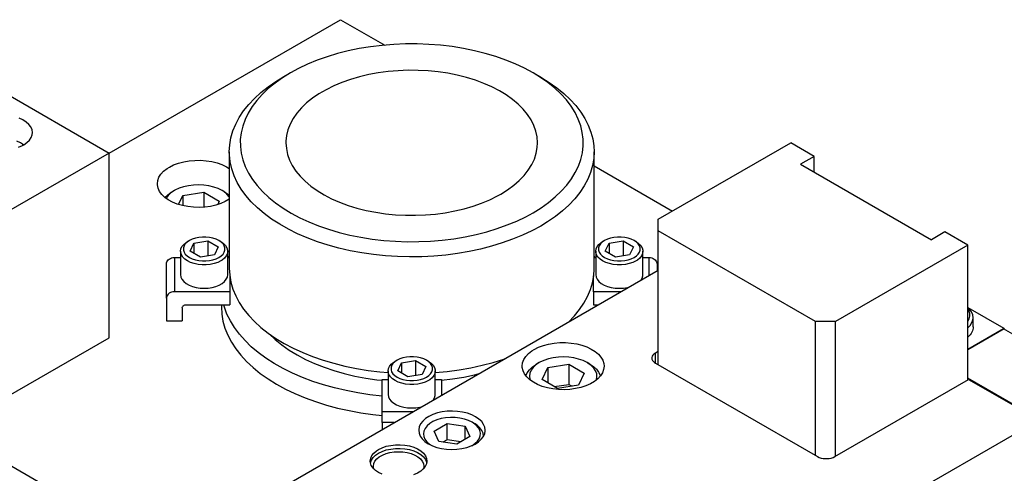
# Model space of a CAD drawing. Header units: inches. Extents: x 3 to 289, y 4 to 291.
# Tile 441 of 634: x 29.35 to 39.13, y 280.92 to 285.43. Entities that reach past the tile are written whole.
import ezdxf

# ---------------------------------------------------------------- set-up
doc = ezdxf.new("R2010")
doc.units = ezdxf.units.IN
doc.header["$LTSCALE"] = 0.5
doc.header["$MEASUREMENT"] = 0
doc.layers.add('DIE', color=7, linetype='Continuous')

msp = doc.modelspace()

# ---------------------------------------------------------------- linework, layer by layer
at = {"layer": 'DIE', "color": 254, "linetype": 'Continuous'}
for p, q in [((30.2408, 284.1039), (32.5389, 285.4307)), ((32.5389, 285.4307), (32.9774, 285.1776)), ((30.9283, 284.003), (30.98, 284.0169)), ((30.98, 284.0169), (31.0345, 284.0264)), ((31.0345, 284.0264), (31.0908, 284.0314)), ((31.0908, 284.0314), (31.1478, 284.0319)), ((31.1478, 284.0319), (31.2043, 284.0277)), ((31.2043, 284.0277), (31.2592, 284.019)), ((31.2592, 284.019), (31.3115, 284.006)), ((30.754, 283.8936), (30.7808, 283.9226)), ((30.7808, 283.9226), (30.8145, 283.9491)), ((30.8145, 283.9491), (30.8375, 283.9636)), ((30.8375, 283.9636), (30.8805, 283.9851)), ((30.8805, 283.9851), (30.9283, 284.003)), ((31.3115, 284.006), (31.3602, 283.9889)), ((31.3602, 283.9889), (31.4042, 283.968)), ((31.4042, 283.968), (31.4335, 283.9501)), ((35.0585, 283.976), (35.8373, 283.5264)), ((30.7185, 283.7977), (30.7225, 283.8305)), ((30.7225, 283.8305), (30.7344, 283.8627)), ((30.7344, 283.8627), (30.754, 283.8936)), ((30.7189, 283.7864), (30.7185, 283.7977)), ((30.7257, 283.7537), (30.7189, 283.7864)), ((30.7403, 283.7219), (30.7257, 283.7537)), ((30.7624, 283.6916), (30.7403, 283.7219)), ((30.7917, 283.6634), (30.7624, 283.6916)), ((30.8275, 283.6378), (30.7917, 283.6634)), ((30.8692, 283.6154), (30.8275, 283.6378)), ((31.3936, 283.6219), (31.3483, 283.6019)), ((31.4335, 283.6453), (31.3936, 283.6219)), ((30.9159, 283.5965), (30.8692, 283.6154)), ((30.9667, 283.5816), (30.9159, 283.5965)), ((31.0206, 283.571), (30.9667, 283.5816)), ((31.0765, 283.5648), (31.0206, 283.571)), ((31.1334, 283.5632), (31.0765, 283.5648)), ((31.1902, 283.5662), (31.1334, 283.5632)), ((31.2456, 283.5738), (31.1902, 283.5662)), ((31.2987, 283.5858), (31.2456, 283.5738)), ((31.3483, 283.6019), (31.2987, 283.5858))]:
    msp.add_line(p, q, dxfattribs=at)
at = {"layer": 'DIE', "color": 136, "linetype": 'Continuous'}
for p, q in [((33.0669, 285.1844), (32.9513, 285.175)), ((33.1833, 285.1892), (33.0669, 285.1844)), ((33.3001, 285.1894), (33.1833, 285.1892)), ((33.4166, 285.1849), (33.3001, 285.1894)), ((33.5322, 285.1759), (33.4166, 285.1849)), ((32.508, 285.0928), (32.4045, 285.0616)), ((32.6149, 285.1199), (32.508, 285.0928)), ((32.7247, 285.1427), (32.6149, 285.1199)), ((32.837, 285.1611), (32.7247, 285.1427)), ((32.9513, 285.175), (32.837, 285.1611)), ((33.6466, 285.1623), (33.5322, 285.1759)), ((33.7591, 285.1442), (33.6466, 285.1623)), ((33.8691, 285.1217), (33.7591, 285.1442)), ((33.9763, 285.095), (33.8691, 285.1217)), ((34.08, 285.064), (33.9763, 285.095)), ((32.21, 284.9872), (32.1198, 284.9444)), ((32.305, 285.0263), (32.21, 284.9872)), ((32.4045, 285.0616), (32.305, 285.0263)), ((34.1798, 285.029), (34.08, 285.064)), ((34.2752, 284.9902), (34.1798, 285.029)), ((34.3658, 284.9477), (34.2752, 284.9902)), ((32.041, 284.9017), (31.9613, 284.8524)), ((32.041, 284.9017), (31.9644, 284.8575)), ((32.1198, 284.9444), (32.041, 284.9017)), ((32.9134, 284.9016), (32.8182, 284.8841)), ((33.0108, 284.9148), (32.9134, 284.9016)), ((33.1097, 284.9234), (33.0108, 284.9148)), ((33.2094, 284.9273), (33.1097, 284.9234)), ((33.3094, 284.9267), (33.2094, 284.9273)), ((33.4089, 284.9215), (33.3094, 284.9267)), ((33.5075, 284.9117), (33.4089, 284.9215)), ((33.6043, 284.8974), (33.5075, 284.9117)), ((33.6989, 284.8786), (33.6043, 284.8974)), ((34.4511, 284.9017), (34.3658, 284.9477)), ((34.5277, 284.8575), (34.4511, 284.9017)), ((34.525, 284.8562), (34.4511, 284.9017)), ((31.8191, 284.7627), (31.8964, 284.816)), ((31.8877, 284.8001), (31.8204, 284.745)), ((31.9613, 284.8524), (31.8877, 284.8001)), ((31.8964, 284.816), (31.9644, 284.8575)), ((32.5513, 284.8059), (32.4704, 284.7719)), ((32.6365, 284.8361), (32.5513, 284.8059)), ((32.7257, 284.8622), (32.6365, 284.8361)), ((32.8182, 284.8841), (32.7257, 284.8622)), ((33.7906, 284.8556), (33.6989, 284.8786)), ((33.8787, 284.8284), (33.7906, 284.8556)), ((33.9629, 284.7972), (33.8787, 284.8284)), ((34.0424, 284.7622), (33.9629, 284.7972)), ((34.5991, 284.8042), (34.525, 284.8562)), ((34.5277, 284.8575), (34.6099, 284.8067)), ((34.6668, 284.7493), (34.5991, 284.8042)), ((34.6099, 284.8067), (34.6862, 284.7529)), ((31.6836, 284.6479), (31.748, 284.7066)), ((31.748, 284.7066), (31.8191, 284.7627)), ((31.8204, 284.745), (31.7598, 284.6874)), ((32.3242, 284.6934), (32.2596, 284.6493)), ((32.3946, 284.7343), (32.3242, 284.6934)), ((32.4704, 284.7719), (32.3946, 284.7343)), ((34.1169, 284.7237), (34.0424, 284.7622)), ((34.1858, 284.6819), (34.1169, 284.7237)), ((34.7279, 284.6918), (34.6668, 284.7493)), ((34.6862, 284.7529), (34.7561, 284.6963)), ((34.7561, 284.6963), (34.8193, 284.6371)), ((31.626, 284.5868), (31.6836, 284.6479)), ((31.7062, 284.6275), (31.6598, 284.5657)), ((31.7598, 284.6874), (31.7062, 284.6275)), ((32.2014, 284.6023), (32.1499, 284.5529)), ((32.2596, 284.6493), (32.2014, 284.6023)), ((34.2486, 284.637), (34.1858, 284.6819)), ((34.3051, 284.5893), (34.2486, 284.637)), ((34.7821, 284.6321), (34.7279, 284.6918)), ((34.829, 284.5704), (34.7821, 284.6321)), ((34.8193, 284.6371), (34.8756, 284.5757)), ((31.5326, 284.4588), (31.5757, 284.5237)), ((31.5757, 284.5237), (31.626, 284.5868)), ((31.6209, 284.5021), (31.5896, 284.4372)), ((31.6598, 284.5657), (31.6209, 284.5021)), ((32.1054, 284.5012), (32.0682, 284.4476)), ((32.1499, 284.5529), (32.1054, 284.5012)), ((34.3548, 284.5393), (34.3051, 284.5893)), ((34.3974, 284.487), (34.3548, 284.5393)), ((34.8685, 284.507), (34.829, 284.5704)), ((34.9004, 284.4421), (34.8685, 284.507)), ((34.8756, 284.5757), (34.9247, 284.5122)), ((34.9247, 284.5122), (34.9664, 284.447)), ((31.4972, 284.3924), (31.5326, 284.4588)), ((31.5896, 284.4372), (31.5661, 284.3712)), ((32.0682, 284.4476), (32.0385, 284.3925)), ((34.4326, 284.433), (34.3974, 284.487)), ((34.4602, 284.3775), (34.4326, 284.433)), ((34.9245, 284.3762), (34.9004, 284.4421)), ((34.9664, 284.447), (35.0004, 284.3803)), ((31.4495, 284.2562), (31.4694, 284.3247)), ((31.4694, 284.3247), (31.4972, 284.3924)), ((31.5504, 284.3044), (31.5427, 284.2371)), ((31.5661, 284.3712), (31.5504, 284.3044)), ((32.0165, 284.3362), (32.0025, 284.279)), ((32.0385, 284.3925), (32.0165, 284.3362)), ((34.4801, 284.321), (34.4602, 284.3775)), ((34.492, 284.2637), (34.4801, 284.321)), ((34.9408, 284.3094), (34.9245, 284.3762)), ((34.9491, 284.2422), (34.9408, 284.3094)), ((35.0004, 284.3803), (35.0268, 284.3125)), ((35.0268, 284.3125), (35.0453, 284.2438)), ((31.4375, 284.187), (31.4495, 284.2562)), ((31.5427, 284.2371), (31.543, 284.1697)), ((31.9963, 284.2214), (31.996, 284.206)), ((31.996, 284.206), (32, 284.1483)), ((32.0025, 284.279), (31.9963, 284.2214)), ((34.496, 284.206), (34.492, 284.2637)), ((34.4934, 284.1589), (34.496, 284.206)), ((34.9494, 284.1748), (34.9491, 284.2422)), ((35.0453, 284.2438), (35.0558, 284.1746)), ((31.4335, 284.1175), (31.4375, 284.187)), ((31.4335, 284.1175), (31.4335, 282.9584)), ((31.4344, 284.0853), (31.4335, 284.1175)), ((31.543, 284.1697), (31.5513, 284.1025)), ((32, 284.1483), (32.012, 284.091)), ((34.4829, 284.1014), (34.4934, 284.1589)), ((34.926, 284.0408), (34.9417, 284.1075)), ((34.9417, 284.1075), (34.9494, 284.1748)), ((35.0585, 284.1175), (35.0545, 284.0481)), ((35.0558, 284.1746), (35.0585, 284.1175)), ((35.0585, 282.9584), (35.0585, 284.1175)), ((31.4421, 284.0159), (31.4344, 284.0853)), ((31.4578, 283.947), (31.4421, 284.0159)), ((31.5513, 284.1025), (31.5676, 284.0358)), ((31.5676, 284.0358), (31.5917, 283.9698)), ((32.012, 284.091), (32.0319, 284.0344)), ((32.0319, 284.0344), (32.0595, 283.9789)), ((34.4382, 283.989), (34.4644, 284.0447)), ((34.4644, 284.0447), (34.4829, 284.1014)), ((34.9025, 283.9747), (34.926, 284.0408)), ((35.0545, 284.0481), (35.0426, 283.9789)), ((31.4813, 283.8788), (31.4578, 283.947)), ((31.5917, 283.9698), (31.6236, 283.905)), ((32.0595, 283.9789), (32.0947, 283.9249)), ((32.0947, 283.9249), (32.1373, 283.8727)), ((34.3631, 283.8821), (34.4044, 283.9347)), ((34.4044, 283.9347), (34.4382, 283.989)), ((34.8322, 283.8463), (34.8712, 283.9098)), ((34.8712, 283.9098), (34.9025, 283.9747)), ((35.0227, 283.9103), (34.9949, 283.8427)), ((35.0426, 283.9789), (35.0227, 283.9103)), ((31.5127, 283.8117), (31.4813, 283.8788)), ((31.5517, 283.7459), (31.5127, 283.8117)), ((31.6236, 283.905), (31.6631, 283.8415)), ((31.6631, 283.8415), (31.71, 283.7798)), ((32.1373, 283.8727), (32.187, 283.8226)), ((32.187, 283.8226), (32.2435, 283.775)), ((34.2595, 283.7835), (34.3147, 283.8316)), ((34.3147, 283.8316), (34.3631, 283.8821)), ((34.7858, 283.7844), (34.8322, 283.8463)), ((34.9949, 283.8427), (34.9594, 283.7763)), ((31.5981, 283.6818), (31.5517, 283.7459)), ((31.71, 283.7798), (31.7642, 283.7201)), ((31.7642, 283.7201), (31.8252, 283.6627)), ((32.2435, 283.775), (32.3063, 283.7301)), ((32.3063, 283.7301), (32.3752, 283.6882)), ((34.1299, 283.6957), (34.1977, 283.7381)), ((34.1977, 283.7381), (34.2595, 283.7835)), ((34.6717, 283.6669), (34.7322, 283.7245)), ((34.7322, 283.7245), (34.7858, 283.7844)), ((34.9594, 283.7763), (34.9164, 283.7113)), ((31.6519, 283.6196), (31.5981, 283.6818)), ((31.7126, 283.5596), (31.6519, 283.6196)), ((31.8252, 283.6627), (31.893, 283.6078)), ((32.3752, 283.6882), (32.4497, 283.6497)), ((32.4497, 283.6497), (32.5292, 283.6148)), ((33.9408, 283.606), (34.0216, 283.64)), ((34.0216, 283.64), (34.0975, 283.6776)), ((34.0975, 283.6776), (34.1299, 283.6957)), ((34.6044, 283.6118), (34.6717, 283.6669)), ((34.866, 283.6482), (34.8085, 283.5871)), ((34.9164, 283.7113), (34.866, 283.6482)), ((31.7802, 283.5021), (31.7126, 283.5596)), ((31.893, 283.6078), (31.9671, 283.5557)), ((31.9671, 283.5557), (32.0472, 283.5067)), ((32.5292, 283.6148), (32.6133, 283.5836)), ((32.6133, 283.5836), (32.7015, 283.5564)), ((32.7015, 283.5564), (32.7932, 283.5333)), ((32.7932, 283.5333), (32.8877, 283.5146)), ((33.5786, 283.5103), (33.6739, 283.5279)), ((33.6739, 283.5279), (33.7664, 283.5498)), ((33.7664, 283.5498), (33.8555, 283.5759)), ((33.8555, 283.5759), (33.9408, 283.606)), ((34.4511, 283.5103), (34.5307, 283.5595)), ((34.5307, 283.5595), (34.6044, 283.6118)), ((34.744, 283.5284), (34.673, 283.4723)), ((34.8085, 283.5871), (34.744, 283.5284)), ((31.8542, 283.4472), (31.7802, 283.5021)), ((31.9343, 283.3954), (31.8542, 283.4472)), ((32.0472, 283.5067), (32.133, 283.4609)), ((32.133, 283.4609), (32.2239, 283.4187)), ((32.8877, 283.5146), (32.9846, 283.5003)), ((32.9846, 283.5003), (33.0831, 283.4905)), ((33.0831, 283.4905), (33.1827, 283.4852)), ((33.1827, 283.4852), (33.2827, 283.4846)), ((33.2827, 283.4846), (33.3824, 283.4886)), ((33.3824, 283.4886), (33.4813, 283.4972)), ((33.4813, 283.4972), (33.5786, 283.5103)), ((34.1944, 283.3885), (34.2891, 283.4279)), ((34.2891, 283.4279), (34.3789, 283.471)), ((34.3789, 283.471), (34.4511, 283.5103)), ((34.673, 283.4723), (34.5957, 283.419)), ((32.0203, 283.3467), (31.9343, 283.3954)), ((32.1116, 283.3014), (32.0203, 283.3467)), ((32.2239, 283.4187), (32.3197, 283.3801)), ((32.3197, 283.3801), (32.4198, 283.3455)), ((32.4198, 283.3455), (32.5238, 283.3148)), ((33.992, 283.3214), (34.0952, 283.3529)), ((34.0952, 283.3529), (34.1944, 283.3885)), ((34.4398, 283.3301), (34.3466, 283.2861)), ((34.5277, 283.3776), (34.4398, 283.3301)), ((34.5957, 283.419), (34.5277, 283.3776)), ((32.208, 283.2597), (32.1116, 283.3014)), ((32.3089, 283.2218), (32.208, 283.2597)), ((32.5238, 283.3148), (32.6312, 283.2884)), ((32.6312, 283.2884), (32.7414, 283.2662)), ((32.7414, 283.2662), (32.8541, 283.2485)), ((32.8541, 283.2485), (32.9685, 283.2352)), ((32.9685, 283.2352), (33.0843, 283.2265)), ((33.0843, 283.2265), (33.2008, 283.2224)), ((33.3176, 283.223), (33.434, 283.2281)), ((33.434, 283.2281), (33.5495, 283.2378)), ((33.5495, 283.2378), (33.6636, 283.2521)), ((33.6636, 283.2521), (33.7757, 283.2708)), ((33.7757, 283.2708), (33.8854, 283.294)), ((33.8854, 283.294), (33.992, 283.3214)), ((34.2485, 283.2457), (34.1461, 283.2092)), ((34.3466, 283.2861), (34.2485, 283.2457)), ((32.414, 283.1879), (32.3089, 283.2218)), ((32.5227, 283.158), (32.414, 283.1879)), ((32.6346, 283.1324), (32.5227, 283.158)), ((32.7493, 283.1112), (32.6346, 283.1324)), ((33.2008, 283.2224), (33.3176, 283.223)), ((33.9297, 283.1484), (33.8167, 283.1243)), ((34.0396, 283.1767), (33.9297, 283.1484)), ((34.1461, 283.2092), (34.0396, 283.1767)), ((31.4269, 283.0648), (31.4335, 283.078)), ((32.8661, 283.0943), (32.7493, 283.1112)), ((32.9846, 283.082), (32.8661, 283.0943)), ((33.1042, 283.0743), (32.9846, 283.082)), ((33.2245, 283.0712), (33.1042, 283.0743)), ((33.3449, 283.0726), (33.2245, 283.0712)), ((33.4648, 283.0787), (33.3449, 283.0726)), ((33.5838, 283.0894), (33.4648, 283.0787)), ((33.7013, 283.1046), (33.5838, 283.0894)), ((33.8167, 283.1243), (33.7013, 283.1046)), ((35.0585, 283.078), (35.0652, 283.0648)), ((31.4335, 282.9584), (31.4375, 282.8889)), ((35.0539, 282.8833), (35.0585, 282.9528)), ((35.0585, 282.9528), (35.0585, 282.9584)), ((31.4375, 282.8889), (31.4495, 282.8197)), ((35.0413, 282.8142), (35.0539, 282.8833)), ((31.4495, 282.8197), (31.4694, 282.7512)), ((31.4694, 282.7512), (31.4972, 282.6835)), ((34.9923, 282.6781), (35.0207, 282.7457)), ((35.0207, 282.7457), (35.0413, 282.8142)), ((31.4972, 282.6835), (31.5326, 282.6171)), ((34.9563, 282.6118), (34.9923, 282.6781)), ((31.3545, 282.5952), (31.3545, 282.573)), ((31.3545, 282.573), (31.3585, 282.502)), ((31.3845, 282.572), (31.3777, 282.5952)), ((31.4103, 282.5025), (31.3845, 282.572)), ((31.5326, 282.6171), (31.5757, 282.5522)), ((31.5757, 282.5522), (31.626, 282.489)), ((34.8617, 282.4841), (34.9126, 282.547)), ((34.9126, 282.547), (34.9563, 282.6118)), ((31.3585, 282.502), (31.3705, 282.4313)), ((31.4438, 282.4342), (31.4103, 282.5025)), ((31.626, 282.489), (31.6836, 282.428)), ((34.8036, 282.4232), (34.8617, 282.4841)), ((31.3705, 282.4313), (31.3904, 282.3613)), ((31.3904, 282.3613), (31.4182, 282.2921)), ((31.4849, 282.3673), (31.4438, 282.4342)), ((31.5335, 282.302), (31.4849, 282.3673)), ((31.6836, 282.428), (31.748, 282.3693)), ((31.748, 282.3693), (31.8191, 282.3132)), ((31.4182, 282.2921), (31.4537, 282.2241)), ((31.5893, 282.2387), (31.5335, 282.302)), ((31.8191, 282.3132), (31.8964, 282.2599)), ((31.8309, 282.3046), (31.8903, 282.2484)), ((31.8903, 282.2484), (31.9565, 282.1948)), ((31.8964, 282.2599), (31.9797, 282.2097)), ((31.4537, 282.2241), (31.4967, 282.1576)), ((31.4967, 282.1576), (31.5472, 282.0928)), ((31.6521, 282.1777), (31.5893, 282.2387)), ((31.7217, 282.1191), (31.6521, 282.1777)), ((31.9565, 282.1948), (32.029, 282.144)), ((31.9797, 282.2097), (32.0686, 282.1628)), ((32.0686, 282.1628), (32.1627, 282.1194)), ((31.5472, 282.0928), (31.6048, 282.0301)), ((31.7977, 282.0633), (31.7217, 282.1191)), ((31.8798, 282.0104), (31.7977, 282.0633)), ((32.029, 282.144), (32.1075, 282.0963)), ((32.1075, 282.0963), (32.1916, 282.0518)), ((32.1627, 282.1194), (32.2615, 282.0798)), ((32.1916, 282.0518), (32.2808, 282.0109)), ((32.2615, 282.0798), (32.3648, 282.044)), ((34.0537, 282.0216), (34.1597, 282.0546)), ((34.1597, 282.0546), (34.173, 282.0591)), ((31.6048, 282.0301), (31.6694, 281.9696)), ((31.6694, 281.9696), (31.7407, 281.9118)), ((31.9677, 281.9608), (31.8798, 282.0104)), ((32.061, 281.9145), (31.9677, 281.9608)), ((32.2808, 282.0109), (32.3749, 281.9737)), ((32.3648, 282.044), (32.4719, 282.0122)), ((32.3749, 281.9737), (32.4732, 281.9404)), ((32.4719, 282.0122), (32.5824, 281.9846)), ((32.5824, 281.9846), (32.6958, 281.9613)), ((32.6958, 281.9613), (32.8117, 281.9424)), ((33.7165, 281.9478), (33.8316, 281.9681)), ((33.8316, 281.9681), (33.9442, 281.9927)), ((33.9442, 281.9927), (34.0537, 282.0216)), ((31.7407, 281.9118), (31.8183, 281.8567)), ((31.8183, 281.8567), (31.9019, 281.8046)), ((32.1593, 281.8718), (32.061, 281.9145)), ((32.2622, 281.833), (32.1593, 281.8718)), ((32.4732, 281.9404), (32.5753, 281.9111)), ((32.5753, 281.9111), (32.6807, 281.8861)), ((32.6807, 281.8861), (32.7889, 281.8654)), ((32.7889, 281.8654), (32.8994, 281.8491)), ((32.8117, 281.9424), (32.9295, 281.928)), ((32.9295, 281.928), (33.0117, 281.9207)), ((33.4804, 281.9207), (33.5992, 281.932)), ((33.5413, 281.8431), (33.6526, 281.8573)), ((33.5992, 281.932), (33.7165, 281.9478)), ((33.6526, 281.8573), (33.762, 281.876)), ((33.762, 281.876), (33.8687, 281.8991)), ((33.8687, 281.8991), (33.9166, 281.9111)), ((31.9019, 281.8046), (31.9913, 281.7558)), ((32.3693, 281.798), (32.2622, 281.833)), ((32.4801, 281.7672), (32.3693, 281.798)), ((32.5941, 281.7405), (32.4801, 281.7672)), ((32.8994, 281.8491), (32.9507, 281.8431)), ((31.9913, 281.7558), (32.0859, 281.7105)), ((32.0859, 281.7105), (32.1855, 281.6687)), ((32.1855, 281.6687), (32.2895, 281.6309)), ((32.7109, 281.7182), (32.5941, 281.7405)), ((32.8299, 281.7004), (32.7109, 281.7182)), ((32.9507, 281.687), (32.8299, 281.7004)), ((32.2895, 281.6309), (32.3976, 281.597)), ((32.3976, 281.597), (32.5092, 281.5672)), ((32.5092, 281.5672), (32.624, 281.5417)), ((32.624, 281.5417), (32.7414, 281.5205)), ((32.7414, 281.5205), (32.861, 281.5038)), ((32.861, 281.5038), (32.9507, 281.4943))]:
    msp.add_line(p, q, dxfattribs=at)
at = {"layer": 'DIE', "color": 9, "linetype": 'Continuous'}
for p, q in [((28.8266, 284.9204), (30.2408, 284.1039)), ((29.3825, 284.4335), (29.3443, 284.4509)), ((29.4153, 284.4127), (29.3825, 284.4335)), ((29.4418, 284.3891), (29.4153, 284.4127)), ((29.4612, 284.3633), (29.4418, 284.3891)), ((29.4731, 284.3361), (29.4612, 284.3633)), ((29.4771, 284.308), (29.4731, 284.3361)), ((29.4746, 284.2861), (29.4771, 284.308)), ((29.3901, 284.1868), (29.4216, 284.2083)), ((29.4216, 284.2083), (29.4466, 284.2324)), ((29.4466, 284.2324), (29.4644, 284.2586)), ((29.4644, 284.2586), (29.4746, 284.2861)), ((35.6961, 283.4448), (37.0113, 284.2041)), ((37.2435, 284.0701), (37.0113, 284.2041)), ((29.3388, 284.1632), (29.3777, 284.1801)), ((29.3777, 284.1801), (29.3901, 284.1868)), ((30.2408, 284.1039), (29.0034, 283.3895)), ((30.2408, 282.2668), (30.2408, 284.1039)), ((37.2435, 284.0701), (37.1091, 283.9925)), ((37.2435, 283.9149), (37.2435, 284.0701)), ((37.1091, 283.9925), (38.4097, 283.2416)), ((35.6961, 283.3305), (35.6961, 283.4448)), ((37.2575, 282.429), (35.6961, 283.3305)), ((35.6961, 281.998), (35.6961, 283.3305)), ((38.544, 283.3192), (38.4097, 283.2416)), ((38.7707, 283.1883), (38.544, 283.3192)), ((38.7707, 283.1883), (37.4555, 282.429)), ((38.7707, 281.8477), (38.7707, 283.1883)), ((31.701, 280.632), (35.6961, 282.9385)), ((38.7887, 282.5496), (38.7707, 282.5672)), ((38.7818, 282.5363), (38.7707, 282.5547)), ((39.1314, 282.358), (38.774, 282.5643)), ((38.8082, 282.5229), (38.7887, 282.5496)), ((38.7707, 282.4286), (38.7853, 282.4547)), ((38.7909, 282.5094), (38.7818, 282.5363)), ((38.7853, 282.4547), (38.7921, 282.4819)), ((38.7921, 282.4819), (38.7909, 282.5094)), ((38.8201, 282.4948), (38.8082, 282.5229)), ((38.8125, 282.4171), (38.8221, 282.4455)), ((38.8241, 282.4659), (38.8201, 282.4948)), ((38.8221, 282.4455), (38.8241, 282.4659)), ((38.8241, 282.3743), (38.8241, 282.4659)), ((26.9174, 282.3485), (31.701, 279.5867)), ((37.4555, 282.429), (37.2575, 282.429)), ((37.2575, 281.0965), (37.2575, 282.429)), ((37.4555, 281.0884), (37.4555, 282.429)), ((38.7707, 282.3646), (38.7952, 282.3899)), ((38.7707, 282.1497), (39.1314, 282.358)), ((39.1257, 282.3547), (38.7707, 282.1497)), ((38.7952, 282.3899), (38.8125, 282.4171)), ((38.8207, 282.3477), (38.8165, 282.3346)), ((38.8232, 282.361), (38.8207, 282.3477)), ((38.8241, 282.3743), (38.8232, 282.361)), ((38.8241, 282.3743), (38.8241, 282.3743)), ((40.0023, 281.8485), (39.1257, 282.3547)), ((39.1314, 282.358), (39.1314, 282.3514)), ((28.6499, 281.3483), (30.2408, 282.2668)), ((38.7815, 282.283), (38.7709, 282.2732)), ((38.7941, 282.2969), (38.7815, 282.283)), ((38.8032, 282.3091), (38.7941, 282.2969)), ((38.8106, 282.3217), (38.8032, 282.3091)), ((38.8165, 282.3346), (38.8106, 282.3217)), ((34.4402, 282.1357), (34.4632, 282.1501)), ((34.4632, 282.1501), (34.5062, 282.1717)), ((34.5062, 282.1717), (34.554, 282.1896)), ((34.554, 282.1896), (34.6057, 282.2034)), ((34.6057, 282.2034), (34.6602, 282.213)), ((34.6602, 282.213), (34.7165, 282.218)), ((34.7165, 282.218), (34.7735, 282.2184)), ((34.7735, 282.2184), (34.83, 282.2143)), ((34.83, 282.2143), (34.8849, 282.2056)), ((34.8849, 282.2056), (34.9373, 282.1925)), ((34.9373, 282.1925), (34.9859, 282.1754)), ((34.9859, 282.1754), (35.0299, 282.1545)), ((35.0299, 282.1545), (35.0684, 282.1303)), ((34.3601, 282.0492), (34.3797, 282.0801)), ((34.3797, 282.0801), (34.4066, 282.1091)), ((34.4066, 282.1091), (34.4402, 282.1357)), ((35.0684, 282.1303), (35.1006, 282.1031)), ((35.1006, 282.1031), (35.126, 282.0737)), ((35.126, 282.0737), (35.144, 282.0425)), ((35.6318, 282.0701), (35.6313, 282.0641)), ((35.6313, 282.0641), (35.6332, 282.052)), ((35.6354, 282.082), (35.6318, 282.0701)), ((35.6332, 282.052), (35.6386, 282.0404)), ((35.6426, 282.0934), (35.6354, 282.082)), ((35.6531, 282.1038), (35.6426, 282.0934)), ((35.6665, 282.1131), (35.6531, 282.1038)), ((35.6961, 282.1301), (35.6665, 282.1131)), ((34.3442, 281.9843), (34.3482, 282.0171)), ((34.3448, 281.9717), (34.3442, 281.9843)), ((34.3518, 281.939), (34.3448, 281.9717)), ((34.3482, 282.0171), (34.3601, 282.0492)), ((35.144, 282.0425), (35.1542, 282.0101)), ((35.1567, 281.9843), (35.1527, 281.9515)), ((35.1542, 282.0101), (35.1567, 281.9843)), ((35.6386, 282.0404), (35.6474, 282.0294)), ((35.6474, 282.0294), (35.6594, 282.0195)), ((35.6594, 282.0195), (35.6665, 282.0151)), ((35.6665, 282.0151), (37.2787, 281.0843)), ((34.3667, 281.9073), (34.3518, 281.939)), ((34.3891, 281.877), (34.3667, 281.9073)), ((34.4187, 281.8489), (34.3891, 281.877)), ((35.0943, 281.8594), (35.0607, 281.8328)), ((35.1212, 281.8884), (35.0943, 281.8594)), ((35.1408, 281.9193), (35.1212, 281.8884)), ((35.1527, 281.9515), (35.1408, 281.9193)), ((39.4013, 281.5015), (38.7707, 281.8656)), ((34.4547, 281.8234), (34.4187, 281.8489)), ((34.4966, 281.8011), (34.4547, 281.8234)), ((34.5435, 281.7824), (34.4966, 281.8011)), ((34.5944, 281.7677), (34.5435, 281.7824)), ((34.6484, 281.7572), (34.5944, 281.7677)), ((34.7044, 281.7512), (34.6484, 281.7572)), ((34.8734, 281.7607), (34.8181, 281.753)), ((34.9264, 281.7729), (34.8734, 281.7607)), ((34.9759, 281.7892), (34.9264, 281.7729)), ((35.0209, 281.8093), (34.9759, 281.7892)), ((35.0607, 281.8328), (35.0209, 281.8093)), ((37.4484, 281.0843), (38.7792, 281.8526)), ((38.7792, 281.8526), (39.3943, 281.4975)), ((34.7613, 281.7498), (34.7044, 281.7512)), ((34.8181, 281.753), (34.7613, 281.7498)), ((33.4171, 281.4844), (33.3828, 281.4623)), ((33.4569, 281.5032), (33.4171, 281.4844)), ((33.5012, 281.5182), (33.4569, 281.5032)), ((33.5491, 281.529), (33.5012, 281.5182)), ((33.5829, 281.4703), (33.5376, 281.462)), ((33.5993, 281.5354), (33.5491, 281.529)), ((33.6301, 281.4741), (33.5829, 281.4703)), ((33.6506, 281.5373), (33.5993, 281.5354)), ((33.6776, 281.4733), (33.6301, 281.4741)), ((33.7017, 281.5345), (33.6506, 281.5373)), ((33.7243, 281.4679), (33.6776, 281.4733)), ((33.7516, 281.5272), (33.7017, 281.5345)), ((33.7687, 281.4581), (33.7243, 281.4679)), ((33.7988, 281.5156), (33.7516, 281.5272)), ((33.8424, 281.4998), (33.7988, 281.5156)), ((33.8812, 281.4804), (33.8424, 281.4998)), ((33.9143, 281.4577), (33.8812, 281.4804)), ((33.3206, 281.3816), (33.315, 281.3521)), ((33.334, 281.4103), (33.3206, 281.3816)), ((33.3549, 281.4374), (33.334, 281.4103)), ((33.3828, 281.4623), (33.3549, 281.4374)), ((33.3979, 281.3903), (33.3783, 281.3652)), ((33.4244, 281.4131), (33.3979, 281.3903)), ((33.4572, 281.433), (33.4244, 281.4131)), ((33.4953, 281.4495), (33.4572, 281.433)), ((33.4674, 281.3383), (33.5978, 281.4136)), ((33.5376, 281.462), (33.4953, 281.4495)), ((33.5978, 281.4136), (33.776, 281.386)), ((33.5978, 281.2528), (33.5978, 281.4136)), ((33.8097, 281.4442), (33.7687, 281.4581)), ((33.776, 281.386), (33.8238, 281.2831)), ((33.776, 281.2556), (33.776, 281.386)), ((33.846, 281.4264), (33.8097, 281.4442)), ((33.846, 281.4264), (33.8683, 281.4136)), ((33.8606, 281.4174), (33.846, 281.4264)), ((33.8884, 281.3951), (33.8606, 281.4174)), ((33.8954, 281.3957), (33.8683, 281.4136)), ((33.9095, 281.3705), (33.8884, 281.3951)), ((33.9227, 281.3714), (33.8954, 281.3957)), ((33.9231, 281.3441), (33.9095, 281.3705)), ((33.9409, 281.4323), (33.9143, 281.4577)), ((33.9429, 281.3449), (33.9227, 281.3714)), ((33.9604, 281.4048), (33.9409, 281.4323)), ((33.9723, 281.376), (33.9604, 281.4048)), ((33.9763, 281.3464), (33.9723, 281.376)), ((33.315, 281.3521), (33.3149, 281.3464)), ((33.3149, 281.3464), (33.3189, 281.3168)), ((33.3189, 281.3168), (33.3308, 281.2879)), ((33.3308, 281.2879), (33.3502, 281.2605)), ((33.3663, 281.3387), (33.3621, 281.3113)), ((33.3621, 281.3113), (33.3659, 281.2839)), ((33.3659, 281.2839), (33.3776, 281.2573)), ((33.3783, 281.3652), (33.3663, 281.3387)), ((33.5152, 281.2354), (33.4674, 281.3383)), ((33.8238, 281.2831), (33.6933, 281.2078)), ((33.9165, 281.2626), (33.9266, 281.2894)), ((33.9288, 281.3169), (33.9231, 281.3441)), ((33.9266, 281.2894), (33.9288, 281.3169)), ((33.9375, 281.2566), (33.958, 281.2838)), ((33.9557, 281.3169), (33.9429, 281.3449)), ((33.9605, 281.2881), (33.9557, 281.3169)), ((33.958, 281.2838), (33.9711, 281.3125)), ((33.9711, 281.3125), (33.9762, 281.3421)), ((33.9762, 281.3421), (33.9763, 281.3464)), ((39.2316, 281.3055), (34.883, 278.7949)), ((32.9164, 281.155), (32.9526, 281.1727)), ((32.9526, 281.1727), (32.9934, 281.1866)), ((32.9934, 281.1866), (33.0377, 281.1963)), ((33.0377, 281.1963), (33.0842, 281.2016)), ((33.0842, 281.2016), (33.1316, 281.2023)), ((33.1316, 281.2023), (33.1785, 281.1984)), ((33.1785, 281.1984), (33.2236, 281.19)), ((33.2236, 281.19), (33.2657, 281.1774)), ((33.2657, 281.1774), (33.3034, 281.1609)), ((33.3502, 281.2605), (33.3769, 281.2351)), ((33.3769, 281.2351), (33.41, 281.2124)), ((33.3776, 281.2573), (33.3969, 281.2322)), ((33.3969, 281.2322), (33.4232, 281.2093)), ((33.41, 281.2124), (33.4117, 281.2114)), ((33.4117, 281.2114), (33.4508, 281.1921)), ((33.4232, 281.2093), (33.4451, 281.195)), ((33.4449, 281.1946), (33.4451, 281.195)), ((33.4451, 281.195), (33.4486, 281.193)), ((33.4508, 281.1921), (33.4946, 281.1765)), ((33.4946, 281.1765), (33.542, 281.1651)), ((33.6933, 281.2078), (33.5152, 281.2354)), ((33.5978, 281.2528), (33.5565, 281.229)), ((33.7346, 281.2317), (33.5978, 281.2528)), ((33.7445, 281.1642), (33.7922, 281.1752)), ((33.7922, 281.1752), (33.8363, 281.1904)), ((33.8363, 281.1904), (33.8759, 281.2094)), ((33.8426, 281.193), (33.8739, 281.2137)), ((33.8739, 281.2137), (33.8988, 281.2371)), ((33.8759, 281.2094), (33.9099, 281.2316)), ((33.8988, 281.2371), (33.9165, 281.2626)), ((33.9099, 281.2316), (33.9375, 281.2566)), ((32.838, 281.0675), (32.8499, 281.094)), ((32.845, 281.0489), (32.8619, 281.0744)), ((32.8499, 281.094), (32.8693, 281.1189)), ((32.8619, 281.0744), (32.886, 281.098)), ((32.8693, 281.1189), (32.8956, 281.1416)), ((32.886, 281.098), (32.9164, 281.1187)), ((32.8956, 281.1416), (32.9164, 281.155)), ((32.8987, 281.0613), (32.9237, 281.0819)), ((32.9164, 281.1187), (32.9526, 281.1364)), ((32.9237, 281.0819), (32.9546, 281.0997)), ((32.9526, 281.1364), (32.9934, 281.1503)), ((32.9546, 281.0997), (32.9903, 281.1142)), ((32.9903, 281.1142), (33.0298, 281.1248)), ((32.9934, 281.1503), (33.0377, 281.16)), ((33.0298, 281.1248), (33.0718, 281.1313)), ((33.0377, 281.16), (33.0842, 281.1653)), ((33.0718, 281.1313), (33.1153, 281.1335)), ((33.0842, 281.1653), (33.1316, 281.166)), ((33.1153, 281.1335), (33.1587, 281.1313)), ((33.1316, 281.166), (33.1785, 281.1621)), ((33.1587, 281.1313), (33.2008, 281.1248)), ((33.1785, 281.1621), (33.2236, 281.1537)), ((33.2008, 281.1248), (33.2403, 281.1142)), ((33.2236, 281.1537), (33.2657, 281.1411)), ((33.2403, 281.1142), (33.276, 281.0997)), ((33.2657, 281.1411), (33.3034, 281.1246)), ((33.276, 281.0997), (33.3068, 281.0819)), ((33.3034, 281.1609), (33.3359, 281.1409)), ((33.3034, 281.1246), (33.3359, 281.1046)), ((33.3068, 281.0819), (33.3318, 281.0613)), ((33.3359, 281.1409), (33.362, 281.1181)), ((33.3359, 281.1046), (33.362, 281.0818)), ((33.362, 281.1181), (33.3812, 281.0931)), ((33.362, 281.0818), (33.3812, 281.0568)), ((33.3812, 281.0931), (33.3928, 281.0666)), ((33.542, 281.1651), (33.5919, 281.158)), ((33.5919, 281.158), (33.6431, 281.1555)), ((33.6431, 281.1555), (33.6944, 281.1575)), ((33.6944, 281.1575), (33.7445, 281.1642)), ((37.2787, 281.0843), (37.2947, 281.0765)), ((37.2947, 281.0765), (37.3128, 281.0705)), ((37.4143, 281.0705), (37.4324, 281.0765)), ((37.4324, 281.0765), (37.4484, 281.0843)), ((32.834, 281.0402), (32.838, 281.0675)), ((32.8356, 281.0232), (32.834, 281.0402)), ((32.8445, 280.9963), (32.8356, 281.0232)), ((32.8358, 281.0221), (32.845, 281.0489)), ((32.8611, 280.9707), (32.8445, 280.9963)), ((32.8653, 280.9892), (32.8691, 281.0142)), ((32.8653, 280.9855), (32.8653, 280.9892)), ((32.8702, 280.9605), (32.8653, 280.9855)), ((32.8691, 281.0142), (32.8803, 281.0385)), ((32.8803, 281.0385), (32.8987, 281.0613)), ((33.3318, 281.0613), (33.3502, 281.0385)), ((33.3502, 281.0385), (33.3615, 281.0142)), ((33.3806, 280.9864), (33.3612, 280.9615)), ((33.3615, 281.0142), (33.3653, 280.9892)), ((33.3653, 280.9892), (33.3615, 280.9641)), ((33.3925, 281.0129), (33.3806, 280.9864)), ((33.3812, 281.0568), (33.3928, 281.0303)), ((33.3965, 281.0402), (33.3925, 281.0129)), ((33.3928, 281.0666), (33.3965, 281.0402)), ((33.3928, 281.0303), (33.3947, 281.0221)), ((37.3128, 281.0705), (37.3325, 281.0664)), ((37.3325, 281.0664), (37.3531, 281.0643)), ((37.3531, 281.0643), (37.374, 281.0643)), ((37.374, 281.0643), (37.3946, 281.0664)), ((37.3946, 281.0664), (37.4143, 281.0705)), ((32.8849, 280.947), (32.8611, 280.9707)), ((32.9153, 280.926), (32.8849, 280.947)), ((32.9513, 280.9083), (32.9153, 280.926)), ((33.3022, 280.9189), (33.2643, 280.9025)), ((33.3349, 280.9388), (33.3022, 280.9189)), ((33.3612, 280.9615), (33.3349, 280.9388)), ((33.3615, 280.9641), (33.3603, 280.9605))]:
    msp.add_line(p, q, dxfattribs=at)
at = {"layer": 'DIE', "color": 132, "linetype": 'Continuous'}
for p, q in [((29.357, 284.206), (29.3236, 284.2221)), ((29.3791, 284.1932), (29.357, 284.206)), ((29.3594, 284.2045), (29.357, 284.206)), ((29.3869, 284.1851), (29.3594, 284.2045)), ((29.3791, 284.1932), (29.3898, 284.1867)), ((30.8872, 283.7307), (30.8535, 283.708)), ((30.8571, 283.7134), (30.8596, 283.7148)), ((30.8872, 283.7307), (30.8596, 283.7148)), ((30.8937, 283.7344), (30.8872, 283.7307)), ((30.934, 283.7533), (30.8937, 283.7344)), ((30.9788, 283.7683), (30.934, 283.7533)), ((30.9716, 283.682), (31.1808, 283.7143)), ((31.027, 283.7792), (30.9788, 283.7683)), ((31.0776, 283.7856), (31.027, 283.7792)), ((31.1293, 283.7875), (31.0776, 283.7856)), ((31.1809, 283.7848), (31.1293, 283.7875)), ((31.1808, 283.7143), (31.3338, 283.6259)), ((31.1808, 283.7143), (31.1808, 283.5654)), ((31.2311, 283.7776), (31.1809, 283.7848)), ((31.2789, 283.7659), (31.2311, 283.7776)), ((31.3229, 283.7502), (31.2789, 283.7659)), ((31.3623, 283.7307), (31.3229, 283.7502)), ((31.3899, 283.7148), (31.3623, 283.7307)), ((31.3788, 283.7205), (31.3623, 283.7307)), ((31.4095, 283.6964), (31.3788, 283.7205)), ((31.3899, 283.7148), (31.4257, 283.6909)), ((30.7928, 283.6625), (30.8218, 283.6893)), ((30.8061, 283.655), (30.8049, 283.653)), ((30.8262, 283.6826), (30.8061, 283.655)), ((30.8218, 283.6893), (30.8571, 283.7134)), ((30.8535, 283.708), (30.8262, 283.6826)), ((30.9298, 283.5919), (30.9716, 283.682)), ((30.9716, 283.682), (30.9716, 283.5805)), ((31.3338, 283.6259), (31.3178, 283.5913)), ((31.4335, 283.6699), (31.4095, 283.6964)), ((31.4257, 283.6909), (31.4335, 283.6845)), ((31.0374, 283.2338), (31.0143, 283.2178)), ((31.0374, 283.2338), (31.0178, 283.2225)), ((31.065, 283.2471), (31.0374, 283.2338)), ((31.0374, 283.2338), (31.0374, 283.2338)), ((31.0962, 283.2575), (31.065, 283.2471)), ((31.0815, 283.2084), (31.2209, 283.2299)), ((31.1301, 283.2647), (31.0962, 283.2575)), ((31.1655, 283.2683), (31.1301, 283.2647)), ((31.2016, 283.2683), (31.1655, 283.2683)), ((31.237, 283.2647), (31.2016, 283.2683)), ((31.2209, 283.2299), (31.323, 283.171)), ((31.2209, 283.2299), (31.2209, 283.0805)), ((31.2709, 283.2575), (31.237, 283.2647)), ((31.3021, 283.2471), (31.2709, 283.2575)), ((31.3296, 283.2338), (31.3021, 283.2471)), ((31.3493, 283.2225), (31.3296, 283.2338)), ((31.3528, 283.2179), (31.3296, 283.2338)), ((35.1624, 283.2338), (35.1393, 283.2178)), ((35.1624, 283.2338), (35.1428, 283.2225)), ((35.19, 283.2471), (35.1624, 283.2338)), ((35.1624, 283.2338), (35.1624, 283.2338)), ((35.2212, 283.2575), (35.19, 283.2471)), ((35.2065, 283.2084), (35.3459, 283.2299)), ((35.2551, 283.2647), (35.2212, 283.2575)), ((35.2905, 283.2683), (35.2551, 283.2647)), ((35.3266, 283.2683), (35.2905, 283.2683)), ((35.362, 283.2647), (35.3266, 283.2683)), ((35.3459, 283.2299), (35.448, 283.171)), ((35.3459, 283.2299), (35.3459, 283.0805)), ((35.3959, 283.2575), (35.362, 283.2647)), ((35.4271, 283.2471), (35.3959, 283.2575)), ((35.4546, 283.2338), (35.4271, 283.2471)), ((35.4743, 283.2225), (35.4546, 283.2338)), ((35.4778, 283.2179), (35.4546, 283.2338)), ((30.9492, 283.1268), (30.9527, 283.1503)), ((30.9492, 283.1268), (30.9492, 282.8943)), ((30.9501, 283.115), (30.9492, 283.1268)), ((30.9527, 283.1503), (30.9633, 283.173)), ((30.9633, 283.173), (30.9806, 283.1944)), ((30.984, 283.1803), (30.9777, 283.1598)), ((30.9777, 283.1598), (30.9777, 283.139)), ((30.9777, 283.139), (30.984, 283.1185)), ((30.9806, 283.1944), (31.004, 283.2137)), ((30.9963, 283.1998), (30.984, 283.1803)), ((31.0143, 283.2178), (30.9963, 283.1998)), ((31.004, 283.2137), (31.0178, 283.2225)), ((31.0441, 283.1279), (31.0815, 283.2084)), ((31.1462, 283.0689), (31.0441, 283.1279)), ((31.0815, 283.2084), (31.0815, 283.1063)), ((31.323, 283.171), (31.2856, 283.0905)), ((31.3493, 283.2225), (31.3755, 283.2044)), ((31.3708, 283.1998), (31.3528, 283.2179)), ((31.3831, 283.1803), (31.3708, 283.1998)), ((31.3755, 283.2044), (31.396, 283.184)), ((31.3894, 283.1598), (31.3831, 283.1803)), ((31.3831, 283.1186), (31.3894, 283.139)), ((31.3894, 283.139), (31.3894, 283.1598)), ((31.396, 283.184), (31.4099, 283.1618)), ((31.4099, 283.1618), (31.417, 283.1386)), ((31.4179, 283.1268), (31.4144, 283.1033)), ((31.417, 283.1386), (31.4179, 283.1268)), ((31.4179, 282.8943), (31.4179, 283.1268)), ((35.0742, 283.1268), (35.0777, 283.1503)), ((35.0742, 283.1268), (35.0742, 282.8943)), ((35.0751, 283.115), (35.0742, 283.1268)), ((35.0777, 283.1503), (35.0883, 283.173)), ((35.0883, 283.173), (35.1056, 283.1944)), ((35.109, 283.1803), (35.1027, 283.1598)), ((35.1027, 283.1598), (35.1027, 283.139)), ((35.1027, 283.139), (35.109, 283.1185)), ((35.1056, 283.1944), (35.129, 283.2137)), ((35.1213, 283.1998), (35.109, 283.1803)), ((35.1393, 283.2178), (35.1213, 283.1998)), ((35.129, 283.2137), (35.1428, 283.2225)), ((35.1691, 283.1279), (35.2065, 283.2084)), ((35.2712, 283.0689), (35.1691, 283.1279)), ((35.2065, 283.2084), (35.2065, 283.1063)), ((35.448, 283.171), (35.4106, 283.0905)), ((35.4743, 283.2225), (35.5005, 283.2044)), ((35.4958, 283.1998), (35.4778, 283.2179)), ((35.5081, 283.1803), (35.4958, 283.1998)), ((35.5005, 283.2044), (35.521, 283.184)), ((35.5144, 283.1598), (35.5081, 283.1803)), ((35.5081, 283.1186), (35.5144, 283.139)), ((35.5144, 283.139), (35.5144, 283.1598)), ((35.521, 283.184), (35.5349, 283.1618)), ((35.5349, 283.1618), (35.542, 283.1386)), ((35.5429, 283.1268), (35.5394, 283.1033)), ((35.542, 283.1386), (35.5429, 283.1268)), ((35.5429, 282.8943), (35.5429, 283.1268)), ((30.9572, 283.0917), (30.9501, 283.115)), ((30.9711, 283.0696), (30.9572, 283.0917)), ((30.9916, 283.0492), (30.9711, 283.0696)), ((30.984, 283.1185), (30.9963, 283.099)), ((31.0178, 283.0311), (30.9916, 283.0492)), ((30.9963, 283.099), (31.0143, 283.081)), ((31.0143, 283.081), (31.0374, 283.0651)), ((31.0491, 283.0159), (31.0178, 283.0311)), ((31.0374, 283.0651), (31.065, 283.0517)), ((31.065, 283.0517), (31.0962, 283.0413)), ((31.0962, 283.0413), (31.1301, 283.0342)), ((31.1301, 283.0342), (31.1655, 283.0306)), ((31.2856, 283.0905), (31.1462, 283.0689)), ((31.1655, 283.0306), (31.2016, 283.0306)), ((31.2016, 283.0306), (31.237, 283.0342)), ((31.237, 283.0342), (31.2709, 283.0413)), ((31.2709, 283.0413), (31.3021, 283.0517)), ((31.3021, 283.0517), (31.3296, 283.0651)), ((31.3493, 283.0311), (31.318, 283.0159)), ((31.3296, 283.0651), (31.3528, 283.081)), ((31.3631, 283.0398), (31.3493, 283.0311)), ((31.3528, 283.081), (31.3708, 283.099)), ((31.3865, 283.0591), (31.3631, 283.0398)), ((31.3708, 283.099), (31.3831, 283.1186)), ((31.4038, 283.0805), (31.3865, 283.0591)), ((31.4144, 283.1033), (31.4038, 283.0805)), ((35.0822, 283.0917), (35.0751, 283.115)), ((35.0961, 283.0696), (35.0822, 283.0917)), ((35.1166, 283.0492), (35.0961, 283.0696)), ((35.109, 283.1185), (35.1213, 283.099)), ((35.1428, 283.0311), (35.1166, 283.0492)), ((35.1213, 283.099), (35.1393, 283.081)), ((35.1393, 283.081), (35.1624, 283.0651)), ((35.1741, 283.0159), (35.1428, 283.0311)), ((35.1624, 283.0651), (35.19, 283.0517)), ((35.19, 283.0517), (35.2212, 283.0413)), ((35.2212, 283.0413), (35.2551, 283.0342)), ((35.2551, 283.0342), (35.2905, 283.0306)), ((35.4106, 283.0905), (35.2712, 283.0689)), ((35.2905, 283.0306), (35.3266, 283.0306)), ((35.3266, 283.0306), (35.362, 283.0342)), ((35.362, 283.0342), (35.3959, 283.0413)), ((35.3959, 283.0413), (35.4271, 283.0517)), ((35.4271, 283.0517), (35.4546, 283.0651)), ((35.4743, 283.0311), (35.443, 283.0159)), ((35.4546, 283.0651), (35.4778, 283.081)), ((35.4881, 283.0398), (35.4743, 283.0311)), ((35.4778, 283.081), (35.4958, 283.099)), ((35.5115, 283.0591), (35.4881, 283.0398)), ((35.4958, 283.099), (35.5081, 283.1186)), ((35.5288, 283.0805), (35.5115, 283.0591)), ((35.5394, 283.1033), (35.5288, 283.0805)), ((31.0845, 283.0041), (31.0491, 283.0159)), ((31.1229, 282.9961), (31.0845, 283.0041)), ((31.1631, 282.992), (31.1229, 282.9961)), ((31.204, 282.992), (31.1631, 282.992)), ((31.2442, 282.9961), (31.204, 282.992)), ((31.2826, 283.0041), (31.2442, 282.9961)), ((31.318, 283.0159), (31.2826, 283.0041)), ((35.2095, 283.0041), (35.1741, 283.0159)), ((35.2479, 282.9961), (35.2095, 283.0041)), ((35.2881, 282.992), (35.2479, 282.9961)), ((35.329, 282.992), (35.2881, 282.992)), ((35.3692, 282.9961), (35.329, 282.992)), ((35.4076, 283.0041), (35.3692, 282.9961)), ((35.443, 283.0159), (35.4076, 283.0041)), ((30.9492, 282.8943), (30.9527, 282.8708)), ((30.9527, 282.8708), (30.9633, 282.848)), ((30.9633, 282.848), (30.9806, 282.8266)), ((31.3865, 282.8266), (31.4038, 282.848)), ((31.4038, 282.848), (31.4144, 282.8708)), ((31.4144, 282.8708), (31.4179, 282.8943)), ((35.0742, 282.8943), (35.0777, 282.8708)), ((35.0777, 282.8708), (35.0883, 282.848)), ((35.0883, 282.848), (35.1056, 282.8266)), ((35.5214, 282.8376), (35.5352, 282.8598)), ((35.5352, 282.8598), (35.5421, 282.8831)), ((35.5421, 282.8831), (35.5429, 282.8943)), ((30.9806, 282.8266), (31.004, 282.8073)), ((31.004, 282.8073), (31.0329, 282.7906)), ((31.0329, 282.7906), (31.0664, 282.7771)), ((31.0664, 282.7771), (31.1034, 282.7671)), ((31.1034, 282.7671), (31.1428, 282.761)), ((31.1428, 282.761), (31.1835, 282.759)), ((31.1835, 282.759), (31.2242, 282.761)), ((31.2242, 282.761), (31.2637, 282.7671)), ((31.2637, 282.7671), (31.3007, 282.7771)), ((31.3007, 282.7771), (31.3342, 282.7906)), ((31.3342, 282.7906), (31.3631, 282.8073)), ((31.3631, 282.8073), (31.3865, 282.8266)), ((35.1056, 282.8266), (35.129, 282.8073)), ((35.129, 282.8073), (35.1579, 282.7906)), ((35.1579, 282.7906), (35.1914, 282.7771)), ((35.1914, 282.7771), (35.2284, 282.7671)), ((35.2284, 282.7671), (35.2678, 282.761)), ((35.2678, 282.761), (35.3085, 282.759)), ((35.3085, 282.759), (35.3492, 282.761)), ((35.3492, 282.761), (35.3887, 282.7671)), ((35.3887, 282.7671), (35.4067, 282.7714)), ((33.1275, 282.0564), (33.0999, 282.043)), ((33.1587, 282.0668), (33.1275, 282.0564)), ((33.1926, 282.0739), (33.1587, 282.0668)), ((33.228, 282.0775), (33.1926, 282.0739)), ((33.2641, 282.0775), (33.228, 282.0775)), ((33.2995, 282.0739), (33.2641, 282.0775)), ((33.3334, 282.0668), (33.2995, 282.0739)), ((33.3646, 282.0564), (33.3334, 282.0668)), ((33.3921, 282.043), (33.3646, 282.0564)), ((34.6045, 282.0569), (34.5597, 282.0419)), ((34.6527, 282.0678), (34.6045, 282.0569)), ((34.7033, 282.0742), (34.6527, 282.0678)), ((34.755, 282.0761), (34.7033, 282.0742)), ((34.8066, 282.0734), (34.755, 282.0761)), ((34.8569, 282.0662), (34.8066, 282.0734)), ((34.9046, 282.0545), (34.8569, 282.0662)), ((34.9487, 282.0388), (34.9046, 282.0545)), ((33.0117, 281.936), (33.0152, 281.9595)), ((33.0152, 281.9595), (33.0258, 281.9823)), ((33.0258, 281.9823), (33.0431, 282.0037)), ((33.0465, 281.9895), (33.0402, 281.969)), ((33.0402, 281.969), (33.0402, 281.9483)), ((33.0431, 282.0037), (33.0665, 282.023)), ((33.0588, 282.0091), (33.0465, 281.9895)), ((33.0768, 282.0271), (33.0588, 282.0091)), ((33.0665, 282.023), (33.0803, 282.0317)), ((33.0999, 282.043), (33.0768, 282.0271)), ((33.0999, 282.043), (33.0803, 282.0317)), ((33.0999, 282.043), (33.0999, 282.043)), ((33.1066, 281.9371), (33.144, 282.0176)), ((33.144, 282.0176), (33.2834, 282.0391)), ((33.144, 282.0176), (33.144, 281.9155)), ((33.2834, 282.0391), (33.3855, 281.9802)), ((33.2834, 282.0391), (33.2834, 281.8897)), ((33.3855, 281.9802), (33.3481, 281.8997)), ((33.4118, 282.0317), (33.3921, 282.043)), ((33.4153, 282.0271), (33.3921, 282.043)), ((33.4118, 282.0317), (33.438, 282.0136)), ((33.4333, 282.0091), (33.4153, 282.0271)), ((33.4456, 281.9895), (33.4333, 282.0091)), ((33.438, 282.0136), (33.4585, 281.9932)), ((33.4519, 281.9691), (33.4456, 281.9895)), ((33.4519, 281.9483), (33.4519, 281.9691)), ((33.4585, 281.9932), (33.4724, 281.971)), ((33.4724, 281.971), (33.4795, 281.9478)), ((34.4148, 281.9468), (34.4427, 281.974)), ((34.4519, 281.9712), (34.4318, 281.9436)), ((34.4427, 281.974), (34.4771, 281.9986)), ((34.4792, 281.9966), (34.4519, 281.9712)), ((34.4771, 281.9986), (34.4853, 282.0034)), ((34.5129, 282.0194), (34.4792, 281.9966)), ((34.5129, 282.0194), (34.4853, 282.0034)), ((34.5195, 282.023), (34.5129, 282.0194)), ((34.5597, 282.0419), (34.5195, 282.023)), ((34.5413, 281.8499), (34.5973, 281.9706)), ((34.5973, 281.9706), (34.8065, 282.0029)), ((34.5973, 281.9706), (34.5973, 281.8175)), ((34.8065, 282.0029), (34.9596, 281.9146)), ((34.8065, 282.0029), (34.8065, 281.8029)), ((34.988, 282.0194), (34.9487, 282.0388)), ((35.0156, 282.0034), (34.988, 282.0194)), ((34.9965, 282.0143), (34.988, 282.0194)), ((35.0287, 281.9909), (34.9965, 282.0143)), ((35.0156, 282.0034), (35.0514, 281.9795)), ((35.0543, 281.9649), (35.0287, 281.9909)), ((35.0514, 281.9795), (35.0807, 281.9528)), ((35.0727, 281.9369), (35.0543, 281.9649)), ((35.0807, 281.9528), (35.1031, 281.924)), ((33.0117, 281.936), (33.0117, 281.7035)), ((33.0126, 281.9242), (33.0117, 281.936)), ((33.0197, 281.901), (33.0126, 281.9242)), ((33.0336, 281.8788), (33.0197, 281.901)), ((33.0541, 281.8584), (33.0336, 281.8788)), ((33.0402, 281.9483), (33.0465, 281.9278)), ((33.0465, 281.9278), (33.0588, 281.9082)), ((33.0803, 281.8403), (33.0541, 281.8584)), ((33.0588, 281.9082), (33.0768, 281.8902)), ((33.0768, 281.8902), (33.0999, 281.8743)), ((33.0999, 281.8743), (33.1275, 281.8609)), ((33.2087, 281.8782), (33.1066, 281.9371)), ((33.1275, 281.8609), (33.1587, 281.8505)), ((33.3481, 281.8997), (33.2087, 281.8782)), ((33.3334, 281.8505), (33.3646, 281.8609)), ((33.3646, 281.8609), (33.3921, 281.8743)), ((33.3921, 281.8743), (33.4153, 281.8902)), ((33.4153, 281.8902), (33.4333, 281.9082)), ((33.449, 281.8683), (33.4256, 281.849)), ((33.4333, 281.9082), (33.4456, 281.9278)), ((33.4456, 281.9278), (33.4519, 281.9483)), ((33.4663, 281.8897), (33.449, 281.8683)), ((33.4769, 281.9125), (33.4663, 281.8897)), ((33.4804, 281.936), (33.4769, 281.9125)), ((33.4795, 281.9478), (33.4804, 281.936)), ((33.4804, 281.7035), (33.4804, 281.936)), ((34.3808, 281.8869), (34.394, 281.9176)), ((34.394, 281.9176), (34.4148, 281.9468)), ((34.4192, 281.9146), (34.4145, 281.8848)), ((34.4145, 281.8848), (34.4178, 281.855)), ((34.4178, 281.855), (34.4197, 281.848)), ((34.4318, 281.9436), (34.4192, 281.9146)), ((34.9596, 281.9146), (34.9035, 281.7938)), ((35.0835, 281.9077), (35.0727, 281.9369)), ((35.0811, 281.848), (35.0863, 281.8778)), ((35.0863, 281.8778), (35.0835, 281.9077)), ((35.1031, 281.924), (35.1179, 281.8935)), ((35.1179, 281.8935), (35.12, 281.8869)), ((33.1116, 281.8252), (33.0803, 281.8403)), ((33.147, 281.8134), (33.1116, 281.8252)), ((33.1854, 281.8053), (33.147, 281.8134)), ((33.1587, 281.8505), (33.1926, 281.8434)), ((33.2256, 281.8012), (33.1854, 281.8053)), ((33.1926, 281.8434), (33.228, 281.8398)), ((33.2665, 281.8012), (33.2256, 281.8012)), ((33.228, 281.8398), (33.2641, 281.8398)), ((33.2641, 281.8398), (33.2995, 281.8434)), ((33.3067, 281.8053), (33.2665, 281.8012)), ((33.2995, 281.8434), (33.3334, 281.8505)), ((33.3451, 281.8134), (33.3067, 281.8053)), ((33.3805, 281.8252), (33.3451, 281.8134)), ((33.4118, 281.8403), (33.3805, 281.8252)), ((33.4256, 281.849), (33.4118, 281.8403)), ((34.6944, 281.7615), (34.5413, 281.8499)), ((34.6615, 281.7805), (34.8065, 281.8029)), ((34.9035, 281.7938), (34.6944, 281.7615)), ((34.8065, 281.8029), (34.8394, 281.7839)), ((33.0117, 281.7035), (33.0152, 281.68)), ((33.0152, 281.68), (33.0258, 281.6572)), ((33.4589, 281.6468), (33.4727, 281.669)), ((33.4727, 281.669), (33.4796, 281.6923)), ((33.4796, 281.6923), (33.4804, 281.7035)), ((33.0258, 281.6572), (33.0431, 281.6358)), ((33.0431, 281.6358), (33.0665, 281.6165)), ((33.0665, 281.6165), (33.0954, 281.5998)), ((33.0954, 281.5998), (33.1289, 281.5863)), ((33.1289, 281.5863), (33.1659, 281.5763)), ((33.1659, 281.5763), (33.2053, 281.5702)), ((33.2053, 281.5702), (33.246, 281.5682)), ((33.246, 281.5682), (33.2867, 281.5702)), ((33.2867, 281.5702), (33.3262, 281.5763)), ((33.3262, 281.5763), (33.3442, 281.5806))]:
    msp.add_line(p, q, dxfattribs=at)
at = {"layer": 'DIE', "color": 2, "linetype": 'Continuous'}
for p, q in [((30.8133, 283.0225), (30.8191, 283.0326)), ((30.8191, 283.0326), (30.827, 283.0418)), ((30.827, 283.0418), (30.8367, 283.0497)), ((30.8367, 283.0497), (30.8479, 283.0561)), ((30.8479, 283.0561), (30.8604, 283.0609)), ((30.8604, 283.0609), (30.8736, 283.0638)), ((30.8736, 283.0638), (30.8873, 283.0648)), ((30.8873, 283.0648), (30.9492, 283.0648)), ((31.4179, 283.0648), (31.4335, 283.0648)), ((35.0585, 283.0648), (35.0742, 283.0648)), ((35.5429, 283.0648), (35.6048, 283.0648)), ((35.6048, 283.0648), (35.6185, 283.0638)), ((35.6185, 283.0638), (35.6317, 283.0609)), ((35.6317, 283.0609), (35.6442, 283.0561)), ((35.6442, 283.0561), (35.6554, 283.0497)), ((35.6554, 283.0497), (35.6651, 283.0418)), ((35.6651, 283.0418), (35.673, 283.0326)), ((35.673, 283.0326), (35.6788, 283.0225)), ((30.8085, 283.0005), (30.8097, 283.0116)), ((30.8085, 282.6595), (30.8085, 283.0005)), ((30.8097, 283.0116), (30.8133, 283.0225)), ((35.6788, 283.0225), (35.6823, 283.0116)), ((35.6823, 283.0116), (35.6835, 283.0005)), ((35.6835, 283.0005), (35.6835, 282.9312)), ((31.4384, 282.8815), (31.4384, 282.7238)), ((35.0536, 282.7238), (35.0536, 282.8815)), ((30.8097, 282.6706), (30.8085, 282.6595)), ((30.8085, 282.6595), (30.8085, 282.4345)), ((30.8133, 282.6815), (30.8097, 282.6706)), ((30.8191, 282.6916), (30.8133, 282.6815)), ((30.827, 282.7008), (30.8191, 282.6916)), ((30.8367, 282.7087), (30.827, 282.7008)), ((30.8479, 282.7152), (30.8367, 282.7087)), ((30.8604, 282.7199), (30.8479, 282.7152)), ((30.8736, 282.7228), (30.8604, 282.7199)), ((30.8873, 282.7238), (30.8736, 282.7228)), ((31.4384, 282.7238), (30.8873, 282.7238)), ((31.4384, 282.7238), (31.4384, 282.5952)), ((35.0536, 282.7238), (35.0536, 282.5952)), ((35.3242, 282.7238), (35.0536, 282.7238)), ((30.966, 282.563), (30.9666, 282.5686)), ((30.966, 282.563), (30.966, 282.4345)), ((30.9666, 282.5686), (30.9684, 282.574)), ((30.9684, 282.574), (30.9713, 282.5791)), ((30.9713, 282.5791), (30.9753, 282.5837)), ((30.9753, 282.5837), (30.9801, 282.5877)), ((30.9801, 282.5877), (30.9857, 282.5909)), ((30.9857, 282.5909), (30.9919, 282.5932)), ((30.9919, 282.5932), (30.9986, 282.5947)), ((30.9986, 282.5947), (31.0054, 282.5952)), ((31.0054, 282.5952), (31.4384, 282.5952)), ((35.0536, 282.5952), (35.1015, 282.5952)), ((30.8085, 282.4345), (30.966, 282.4345)), ((32.9507, 281.8507), (33.0117, 281.8507)), ((32.9507, 281.5325), (32.9507, 281.8507)), ((33.4804, 281.8507), (33.5413, 281.8507)), ((33.5413, 281.8507), (33.5413, 281.6944)), ((32.9507, 281.4227), (32.9507, 281.5325)), ((32.9507, 281.4227), (32.9507, 281.3535))]:
    msp.add_line(p, q, dxfattribs=at)
at = {"layer": 'DIE', "color": 4, "linetype": 'Continuous'}
for p, q in [((30.8873, 283.0648), (30.8873, 282.7238)), ((35.6048, 282.8858), (35.6048, 283.0648)), ((35.6665, 282.0151), (35.6665, 282.1131)), ((32.9507, 281.5325), (33.2608, 281.5325)), ((33.0706, 281.4227), (32.9507, 281.4227))]:
    msp.add_line(p, q, dxfattribs=at)

doc.saveas('drawing.dxf')
